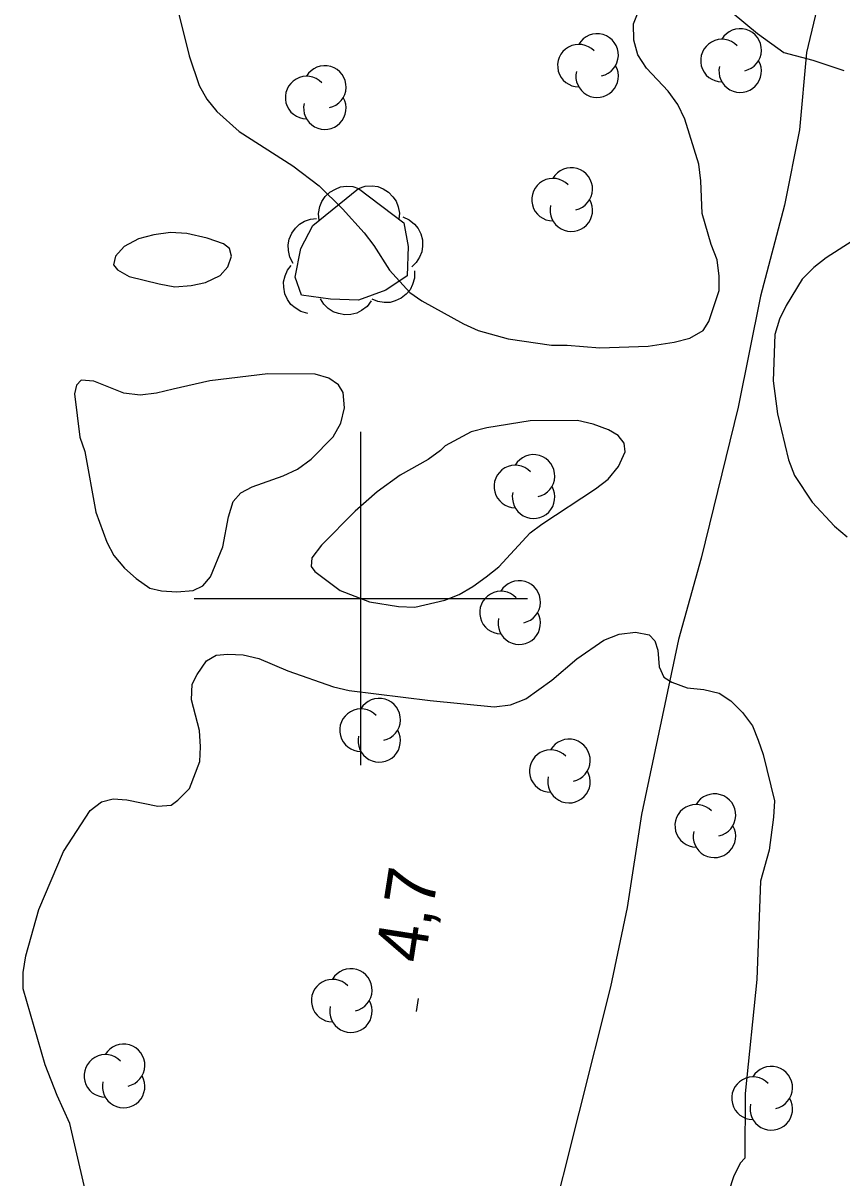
# Model space of a CAD drawing. Extents: x 282461 to 284471, y 5554090 to 5557646.
# Drawn here: x 283179.7 to 283228.9, y 5555965.2 to 5556034.5 of the extents above; entities that cross this region are included whole.
import ezdxf

# ---------------------------------------------------------------- set-up
doc = ezdxf.new("R2010")
doc.units = 0
for name, color, linetype in [('Niveau 2', 7, 'Continuous'), ('Niveau 22', 7, 'Continuous'), ('Niveau 3', 7, 'Continuous'), ('Niveau 44', 7, 'Continuous'), ('Niveau 61', 7, 'Continuous')]:
    doc.layers.add(name, color=color, linetype=linetype)

msp = doc.modelspace()

# ---------------------------------------------------------------- linework, layer by layer
at = {"layer": 'Niveau 2'}
for points in [[(283189.04, 5556035.23), (283189.7, 5556032.57), (283190.3, 5556030.78), (283190.77, 5556029.97), (283191.36, 5556029.22), (283192.7, 5556028.02), (283195.91, 5556025.96), (283197.49, 5556024.76), (283198.9, 5556023.38), (283200.19, 5556021.94), (283200.77, 5556021.19), (283201.71, 5556019.7), (283202.94, 5556018.37), (283203.65, 5556017.86), (283206.15, 5556016.49), (283207.03, 5556016.09), (283208.83, 5556015.59), (283211.44, 5556015.2), (283212.37, 5556015.21), (283214.34, 5556015.05), (283217.24, 5556015.14), (283218.8, 5556015.38), (283219.73, 5556015.62), (283220.54, 5556016.09), (283220.88, 5556016.62), (283221.5, 5556018.48), (283221.49, 5556019.35), (283221.37, 5556020.33), (283221.01, 5556021.25), (283220.47, 5556023.1), (283220.39, 5556025.07), (283220.27, 5556026.06), (283219.43, 5556028.77), (283219.02, 5556029.64), (283218.43, 5556030.44), (283217.14, 5556031.82), (283216.61, 5556032.63), (283216.37, 5556033.5), (283216.36, 5556034.48), (283216.64, 5556035.18)], [(283222.27, 5556035.17), (283223.79, 5556033.91), (283225.37, 5556032.76), (283227.11, 5556032.31), (283228.97, 5556031.69)], [(283190.78, 5556021.63), (283189.56, 5556021.91), (283188.58, 5556021.96), (283187.59, 5556021.83), (283186.66, 5556021.59), (283185.8, 5556021.12), (283185.28, 5556020.54), (283185.17, 5556020.02), (283185.41, 5556019.73), (283186.11, 5556019.33), (283187.91, 5556018.88), (283188.84, 5556018.71), (283189.83, 5556018.78), (283190.69, 5556018.96), (283191.56, 5556019.38), (283192.02, 5556019.9), (283192.25, 5556020.54), (283192.12, 5556021), (283191.77, 5556021.29), (283190.78, 5556021.63)], [(283229.48, 5556021.44), (283227.92, 5556020.44), (283227.17, 5556019.86), (283226.48, 5556019.16), (283225.51, 5556017.58), (283225.11, 5556016.77), (283224.83, 5556015.84), (283224.74, 5556013.06), (283224.99, 5556011.09), (283225.66, 5556008.32), (283226.01, 5556007.39), (283227.07, 5556005.78), (283228.42, 5556004.34), (283229.18, 5556003.71)], [(283188.74, 5556012.57), (283187.75, 5556012.33), (283186.77, 5556012.21), (283185.78, 5556012.32), (283183.98, 5556013.05), (283183.22, 5556013.11), (283182.94, 5556012.81), (283182.83, 5556012.29), (283183.14, 5556009.69), (283183.44, 5556008.82), (283184.11, 5556005.18), (283184.77, 5556003.39), (283185.18, 5556002.58), (283185.83, 5556001.83), (283186.53, 5556001.2), (283187.34, 5556000.63), (283188.04, 5556000.46), (283188.97, 5556000.41), (283189.95, 5556000.48), (283190.53, 5556000.77), (283190.99, 5556001.3), (283191.73, 5556003.1), (283192.06, 5556004.9), (283192.34, 5556005.83), (283192.8, 5556006.35), (283193.49, 5556006.71), (283195.34, 5556007.36), (283196.2, 5556007.77), (283197.01, 5556008.36), (283198.33, 5556009.7), (283198.79, 5556010.52), (283199.01, 5556011.45), (283198.94, 5556012.37), (283198.65, 5556012.83), (283198.07, 5556013.23), (283197.25, 5556013.46), (283194.41, 5556013.49), (283190.94, 5556013.06), (283188.74, 5556012.57)], [(283205.06, 5556009.17), (283204.78, 5556008.88), (283204.03, 5556008.35), (283202.35, 5556007.41), (283200.97, 5556006.41), (283199.65, 5556005.24), (283197.63, 5556003.2), (283197.06, 5556002.44), (283197.01, 5556001.92), (283197.24, 5556001.63), (283198.76, 5556000.48), (283200.51, 5555999.8), (283202.25, 5555999.53), (283203.24, 5555999.48), (283205.04, 5555999.9), (283205.9, 5556000.25), (283206.71, 5556000.72), (283207.52, 5556001.31), (283208.27, 5556001.9), (283210.16, 5556003.94), (283210.85, 5556004.47), (283214.08, 5556006.59), (283214.83, 5556007.17), (283215.46, 5556007.93), (283215.86, 5556008.8), (283215.8, 5556009.32), (283215.44, 5556009.79), (283214.86, 5556010.13), (283213.93, 5556010.47), (283213, 5556010.69), (283210.16, 5556010.67), (283207.55, 5556010.24), (283206.62, 5556010), (283205.06, 5556009.17)], [(283193.88, 5555996.4), (283195.62, 5555995.66), (283198.36, 5555994.7), (283199.29, 5555994.48), (283204.16, 5555993.88), (283208, 5555993.51), (283208.98, 5555993.63), (283209.9, 5555993.99), (283211.46, 5555995.1), (283212.95, 5555996.39), (283214.57, 5555997.5), (283215.49, 5555997.86), (283216.48, 5555997.98), (283217.29, 5555997.82), (283217.64, 5555997.47), (283217.82, 5555996.9), (283217.89, 5555995.91), (283218.18, 5555995.28), (283218.65, 5555994.99), (283219.58, 5555994.65), (283220.57, 5555994.54), (283221.5, 5555994.32), (283222.2, 5555993.86), (283222.9, 5555993.17), (283223.49, 5555992.37), (283223.84, 5555991.5), (283224.14, 5555990.64), (283224.81, 5555987.86), (283224.76, 5555986.88), (283224.49, 5555984.91), (283223.98, 5555983.05), (283223.75, 5555977.14), (283223.06, 5555970.3), (283223.04, 5555966.42), (283222.75, 5555966.13), (283222.35, 5555965.31), (283222.07, 5555964.44)], [(283183.82, 5555962.96), (283182.55, 5555968.51), (283181.78, 5555970.18), (283181.07, 5555972.03), (283179.75, 5555976.59), (283179.74, 5555977.57), (283179.91, 5555978.56), (283180.69, 5555981.35), (283182.16, 5555984.83), (283183.76, 5555987.28), (283184.45, 5555987.81), (283185.15, 5555987.99), (283185.96, 5555987.93), (283187.82, 5555987.55), (283188.63, 5555987.61), (283189.03, 5555987.9), (283189.72, 5555988.6), (283190.34, 5555990.23), (283190.39, 5555991.1), (283190.33, 5555992.08), (283189.84, 5555993.93), (283189.89, 5555994.86), (283190.18, 5555995.44), (283190.75, 5555996.26), (283191.33, 5555996.61), (283192.02, 5555996.67), (283192.95, 5555996.62), (283193.88, 5555996.4)]]:
    msp.add_lwpolyline(points, dxfattribs=at)
at = {"layer": 'Niveau 22'}
msp.add_lwpolyline([(283228.62, 5556040.66), (283226.73, 5556032.77), (283226.31, 5556028.13), (283225.42, 5556023.6), (283223.97, 5556018.14), (283222.64, 5556011.48), (283220.41, 5556002.42), (283219.06, 5555997.54), (283216.84, 5555987.04), (283215.97, 5555981.47), (283214.97, 5555976.71), (283209.27, 5555954.03), (283208.5, 5555949.39), (283207.97, 5555944.06), (283207.69, 5555937.23), (283207.73, 5555933.46), (283207.34, 5555925.4), (283206.91, 5555921.69), (283203.5, 5555915), (283202.25, 5555912.33), (283200.56, 5555907.88)], dxfattribs=at)
at = {"layer": 'Niveau 3'}
msp.add_line((283203.33, 5555975.22), (283203.45, 5555976.01), dxfattribs=at)
at = {"layer": 'Niveau 44'}
for points in [[(283197.49, 5556022.69), (283197.46, 5556023.11), (283197.54, 5556023.52), (283197.65, 5556023.83), (283197.86, 5556024.12), (283198.13, 5556024.38), (283198.47, 5556024.57), (283198.78, 5556024.71), (283199.13, 5556024.74), (283199.51, 5556024.72), (283199.86, 5556024.61)], [(283199.86, 5556024.61), (283200.26, 5556024.75), (283200.67, 5556024.76), (283201.01, 5556024.72), (283201.34, 5556024.59), (283201.66, 5556024.39), (283201.92, 5556024.1), (283202.12, 5556023.84), (283202.24, 5556023.5), (283202.31, 5556023.13), (283202.28, 5556022.76)], [(283199.86, 5556024.61), (283202.58, 5556022.54), (283202.84, 5556021.12), (283202.78, 5556019.37), (283201.5, 5556018.51), (283199.86, 5556017.9), (283198.17, 5556017.96), (283196.43, 5556018.21), (283196.06, 5556019.29), (283196.4, 5556021.01), (283197.12, 5556022.39), (283199.86, 5556024.61)], [(283195.93, 5556020.11), (283195.73, 5556020.49), (283195.65, 5556020.89), (283195.63, 5556021.23), (283195.7, 5556021.57), (283195.85, 5556021.92), (283196.08, 5556022.23), (283196.31, 5556022.47), (283196.62, 5556022.65), (283196.98, 5556022.77), (283197.34, 5556022.81)], [(283202.51, 5556022.9), (283202.9, 5556022.73), (283203.22, 5556022.47), (283203.44, 5556022.21), (283203.59, 5556021.89), (283203.69, 5556021.53), (283203.7, 5556021.14), (283203.66, 5556020.81), (283203.52, 5556020.48), (283203.32, 5556020.16), (283203.06, 5556019.91)], [(283196.81, 5556017.11), (283196.4, 5556017.22), (283196.05, 5556017.44), (283195.79, 5556017.65), (283195.59, 5556017.95), (283195.44, 5556018.29), (283195.38, 5556018.68), (283195.36, 5556019.01), (283195.45, 5556019.36), (283195.6, 5556019.7), (283195.82, 5556019.99)], [(283203.21, 5556019.66), (283203.21, 5556019.23), (283203.09, 5556018.84), (283202.95, 5556018.53), (283202.71, 5556018.27), (283202.42, 5556018.03), (283202.06, 5556017.87), (283201.75, 5556017.77), (283201.39, 5556017.76), (283201.02, 5556017.82), (283200.68, 5556017.96)], [(283200.62, 5556017.87), (283200.37, 5556017.53), (283200.04, 5556017.28), (283199.75, 5556017.12), (283199.4, 5556017.04), (283199.03, 5556017.02), (283198.65, 5556017.1), (283198.33, 5556017.2), (283198.04, 5556017.41), (283197.77, 5556017.67), (283197.58, 5556017.98)]]:
    msp.add_lwpolyline(points, dxfattribs=at)
for centre, radius, start, end in [((283214.172, 5556032.611), 1.275, 282.26917, 149.72625), ((283222.753, 5556032.917), 1.275, 282.26917, 149.72625), ((283213.076, 5556031.973), 1.275, 44.11537, 269.80396), ((283221.656, 5556032.28), 1.275, 44.11537, 269.80396), ((283222.753, 5556031.642), 1.275, 166.93686, 29.62122), ((283197.84, 5556030.699), 1.275, 282.26917, 149.72625), ((283214.172, 5556031.335), 1.275, 166.93686, 29.62122), ((283196.743, 5556030.061), 1.275, 44.11537, 269.80396), ((283197.84, 5556029.424), 1.275, 166.93686, 29.62122), ((283212.622, 5556024.573), 1.275, 282.26917, 149.72625), ((283211.525, 5556023.935), 1.275, 44.11537, 269.80396), ((283212.622, 5556023.298), 1.275, 166.93686, 29.62122), ((283209.261, 5556006.725), 1.275, 44.11537, 269.80396), ((283210.358, 5556007.362), 1.275, 282.26917, 149.72625), ((283210.358, 5556006.087), 1.275, 166.93686, 29.62122), ((283209.5, 5555999.8), 1.275, 282.26917, 149.72625), ((283208.403, 5555999.162), 1.275, 44.11537, 269.80396), ((283209.5, 5555998.525), 1.275, 166.93686, 29.62122), ((283201.101, 5555992.743), 1.275, 282.26917, 149.72625), ((283200.005, 5555992.105), 1.275, 44.11537, 269.80396), ((283201.101, 5555991.468), 1.275, 166.93686, 29.62122), ((283212.485, 5555990.293), 1.275, 282.26917, 149.72625), ((283211.388, 5555989.655), 1.275, 44.11537, 269.80396), ((283212.485, 5555989.018), 1.275, 166.93686, 29.62122), ((283221.211, 5555987.01), 1.275, 282.26917, 149.72625), ((283220.114, 5555986.372), 1.275, 44.11537, 269.80396), ((283221.211, 5555985.734), 1.275, 166.93686, 29.62122), ((283199.402, 5555976.519), 1.275, 282.26917, 149.72625), ((283198.306, 5555975.881), 1.275, 44.11537, 269.80396), ((283199.402, 5555975.244), 1.275, 166.93686, 29.62122), ((283185.77, 5555972.004), 1.275, 282.26917, 149.72625), ((283184.673, 5555971.366), 1.275, 44.11537, 269.80396), ((283185.77, 5555970.729), 1.275, 166.93686, 29.62122), ((283223.518, 5555970.023), 1.277, 44.11537, 269.80396), ((283224.617, 5555970.661), 1.277, 282.26917, 149.72625), ((283224.617, 5555969.384), 1.277, 166.93686, 29.62122)]:
    msp.add_arc(centre, radius, start, end, dxfattribs=at)
at = {"layer": 'Niveau 61'}
for points in [[(283200, 5555990), (283200, 5556010)], [(283190, 5556000), (283210, 5556000)]]:
    msp.add_lwpolyline(points, dxfattribs=at)

# ---------------------------------------------------------------- texts
at = {"layer": 'Niveau 3'}
msp.add_text('4,7  ', height=3, rotation=81.09575, dxfattribs=at).set_placement((283203.81, 5555978.06))

doc.saveas('drawing.dxf')
